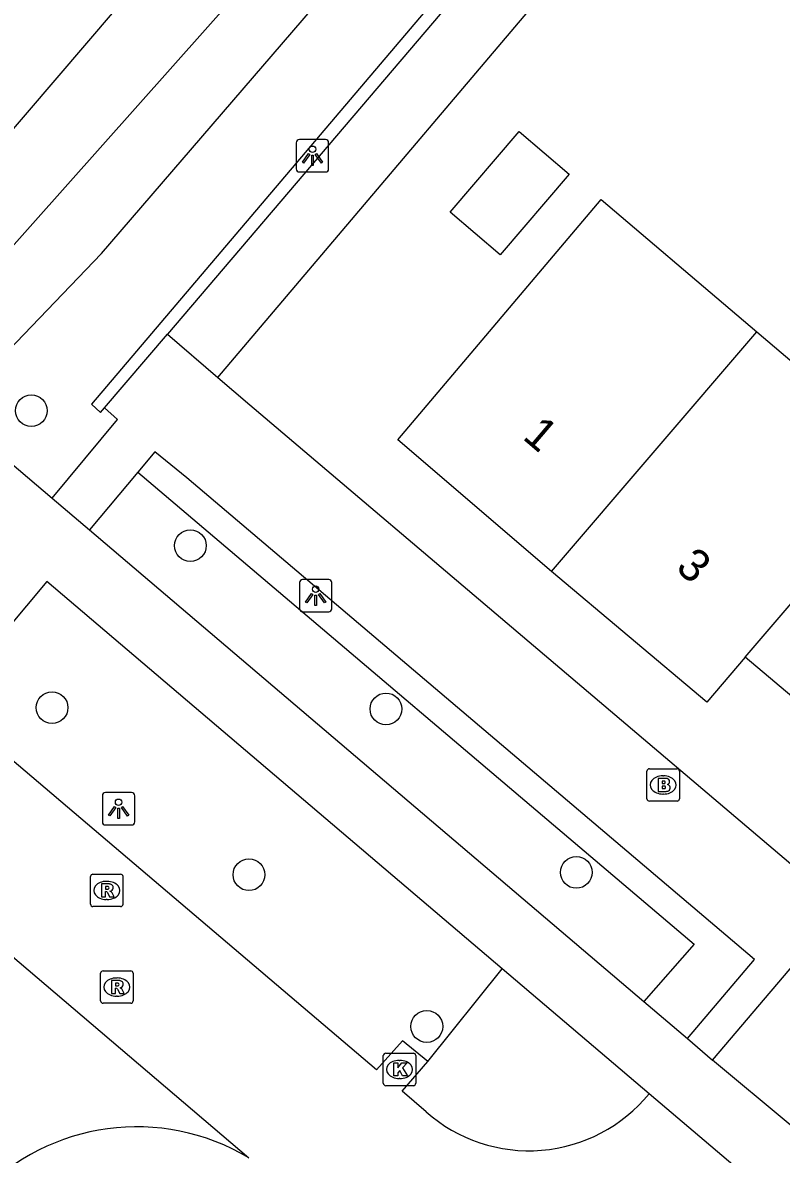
# Model space of a CAD drawing. Extents: x 156414 to 157775, y 382335 to 383765.
# Drawn here: x 156837.13 to 156860.52, y 382493.58 to 382528.45 of the extents above; entities that cross this region are included whole.
import ezdxf

# ---------------------------------------------------------------- set-up
doc = ezdxf.new("R2010")
doc.units = 0
for name, color, linetype in [('IMGEO_Boom', 7, 'Continuous'), ('IMGEO_Brandkraan', 7, 'Continuous'), ('IMGEO_Groenvoorziening', 7, 'Continuous'), ('IMGEO_Haag', 7, 'Continuous'), ('IMGEO_Kolk', 7, 'Continuous'), ('IMGEO_Lichtpunt', 7, 'Continuous'), ('IMGEO_Pand', 7, 'Continuous'), ('IMGEO_Pand_nummerreeks', 7, 'Continuous'), ('IMGEO_Rijbaan_lokaal_open', 7, 'Continuous'), ('IMGEO_Rioolput', 7, 'Continuous'), ('IMGEO_Voetpad_open', 7, 'Continuous'), ('IMGEO_Waterloop', 7, 'Continuous')]:
    doc.layers.add(name, color=color, linetype=linetype)

msp = doc.modelspace()

# ---------------------------------------------------------------- linework, layer by layer
at = {"layer": 'IMGEO_Boom'}
for centre in [(156837.401, 382516.492), (156842.305, 382512.334), (156838.042, 382507.343), (156848.333, 382507.302), (156844.109, 382502.193), (156854.204, 382502.265), (156849.593, 382497.519)]:
    msp.add_circle(centre, 0.489, dxfattribs=at)
at = {"layer": 'IMGEO_Brandkraan'}
for p, q in [((156856.38, 382504.535), (156856.38, 382505.387)), ((156856.455, 382505.461), (156857.307, 382505.461)), ((156856.868, 382505.241), (156856.893, 382505.241)), ((156857.381, 382505.387), (156857.381, 382504.535)), ((156857.307, 382504.461), (156856.455, 382504.461)), ((156856.891, 382504.681), (156856.866, 382504.681))]:
    msp.add_line(p, q, dxfattribs=at)
for points in [[(156856.38, 382504.535), (156856.38, 382505.387)], [(156856.455, 382505.461), (156857.307, 382505.461)], [(156856.728, 382505.161), (156856.728, 382504.761), (156856.941, 382504.761)], [(156856.959, 382505.161), (156856.728, 382505.161)], [(156857.381, 382505.387), (156857.381, 382504.535)], [(156856.907, 382505.08), (156856.853, 382505.08), (156856.853, 382505.004)], [(156856.853, 382505.004), (156856.906, 382505.004)], [(156856.915, 382504.928), (156856.853, 382504.928), (156856.853, 382504.847)], [(156856.853, 382504.847), (156856.915, 382504.847)], [(156857.307, 382504.461), (156856.455, 382504.461)]]:
    msp.add_lwpolyline(points, dxfattribs=at)
for centre, radius, start, end in [((156856.457, 382505.385), 0.0765, 91.552, 178.448), ((156856.457, 382505.385), 0.0765, 91.552, 178.448), ((156856.963, 382505.016), 0.145, 59.4692, 91.5367), ((156856.988, 382505.063), 0.0922, 285.5137, 58.1501), ((156857.305, 382505.385), 0.0765, 1.552, 88.448), ((156857.305, 382505.385), 0.0765, 1.552, 88.448), ((156856.908, 382505.042), 0.0379, 267.8285, 90.9355), ((156856.916, 382504.887), 0.0404, 269.8759, 90.5077), ((156856.947, 382505.012), 0.251, 268.6676, 293.5347), ((156856.993, 382504.871), 0.105, 301.3115, 78.989), ((156856.457, 382504.537), 0.0765, 181.552, 268.448), ((156856.457, 382504.537), 0.0765, 181.552, 268.448), ((156857.305, 382504.537), 0.0765, 271.552, 358.448), ((156857.305, 382504.537), 0.0765, 271.552, 358.448)]:
    msp.add_arc(centre, radius, start, end, dxfattribs=at)
for centre, major_axis, ratio, start_param, end_param in [((156856.867, 382504.961), (-0.387, 0.002), 0.722429, 4.712389, 7.853982), ((156856.892, 382504.961), (-0.39, 0.002), 0.717154, 1.570796, 4.712389)]:
    msp.add_ellipse(centre, major_axis=major_axis, ratio=ratio, start_param=start_param, end_param=end_param, dxfattribs=at)
at = {"layer": 'IMGEO_Groenvoorziening'}
msp.add_lwpolyline([(156836.701, 382518.344), (156839.563, 382521.34), (156866.603, 382552.72), (156888.158, 382578.673)], dxfattribs=at)
at = {"layer": 'IMGEO_Haag'}
for points in [[(156890.335, 382576.835), (156839.257, 382516.694), (156839.538, 382516.434), (156839.658, 382516.575)], [(156840.684, 382514.593), (156857.836, 382500.06), (156856.285, 382498.291)], [(156849.623, 382496.441), (156851.918, 382499.294)]]:
    msp.add_lwpolyline(points, dxfattribs=at)
at = {"layer": 'IMGEO_Kolk'}
for p, q in [((156848.252, 382495.769), (156848.252, 382496.621)), ((156848.327, 382496.695), (156849.179, 382496.695)), ((156848.74, 382496.475), (156848.765, 382496.475)), ((156849.253, 382496.621), (156849.253, 382495.769)), ((156848.763, 382495.915), (156848.738, 382495.915)), ((156849.179, 382495.695), (156848.327, 382495.695))]:
    msp.add_line(p, q, dxfattribs=at)
for points in [[(156848.252, 382495.769), (156848.252, 382496.621)], [(156848.327, 382496.695), (156849.179, 382496.695)], [(156849.253, 382496.621), (156849.253, 382495.769)], [(156848.573, 382496.395), (156848.696, 382496.395), (156848.696, 382496.244), (156848.826, 382496.395), (156848.99, 382496.395), (156848.844, 382496.244), (156848.997, 382495.995), (156848.845, 382495.995), (156848.76, 382496.159), (156848.696, 382496.092), (156848.696, 382495.995), (156848.573, 382495.995), (156848.573, 382496.395)], [(156849.179, 382495.695), (156848.327, 382495.695)]]:
    msp.add_lwpolyline(points, dxfattribs=at)
for centre, start, end in [((156848.329, 382496.619), 91.552, 178.448), ((156848.329, 382496.619), 91.552, 178.448), ((156849.177, 382496.619), 1.552, 88.448), ((156849.177, 382496.619), 1.552, 88.448), ((156848.329, 382495.771), 181.552, 268.448), ((156848.329, 382495.771), 181.552, 268.448), ((156849.177, 382495.771), 271.552, 358.448), ((156849.177, 382495.771), 271.552, 358.448)]:
    msp.add_arc(centre, 0.0765, start, end, dxfattribs=at)
for centre, major_axis, ratio, start_param, end_param in [((156848.739, 382496.195), (-0.387, 0.002), 0.722429, 4.712389, 7.853982), ((156848.764, 382496.195), (-0.39, 0.002), 0.717154, 1.570796, 4.712389)]:
    msp.add_ellipse(centre, major_axis=major_axis, ratio=ratio, start_param=start_param, end_param=end_param, dxfattribs=at)
at = {"layer": 'IMGEO_Lichtpunt'}
for p, q in [((156845.57, 382524.749), (156845.57, 382523.942)), ((156845.57, 382524.749), (156845.57, 382523.942)), ((156846.472, 382524.844), (156845.664, 382524.844)), ((156846.472, 382524.844), (156845.664, 382524.844)), ((156846.566, 382523.942), (156846.566, 382524.749)), ((156846.566, 382523.942), (156846.566, 382524.749)), ((156845.664, 382523.848), (156846.472, 382523.848)), ((156845.664, 382523.848), (156846.472, 382523.848)), ((156845.668, 382511.196), (156845.668, 382510.389)), ((156845.668, 382511.196), (156845.668, 382510.389)), ((156846.57, 382511.291), (156845.762, 382511.291)), ((156846.57, 382511.291), (156845.762, 382511.291)), ((156846.664, 382510.389), (156846.664, 382511.196)), ((156846.664, 382510.389), (156846.664, 382511.196)), ((156845.762, 382510.295), (156846.57, 382510.295)), ((156845.762, 382510.295), (156846.57, 382510.295)), ((156839.592, 382504.63), (156839.592, 382503.823)), ((156839.592, 382504.63), (156839.592, 382503.823)), ((156840.494, 382504.725), (156839.686, 382504.725)), ((156840.494, 382504.725), (156839.686, 382504.725)), ((156840.588, 382503.823), (156840.588, 382504.63)), ((156840.588, 382503.823), (156840.588, 382504.63)), ((156839.686, 382503.729), (156840.494, 382503.729)), ((156839.686, 382503.729), (156840.494, 382503.729))]:
    msp.add_line(p, q, dxfattribs=at)
for points in [[(156845.944, 382524.413), (156845.983, 382524.385), (156845.795, 382524.123), (156845.757, 382524.15), (156845.944, 382524.413)], [(156846.046, 382524.365), (156846.093, 382524.365), (156846.093, 382524.043), (156846.046, 382524.043), (156846.046, 382524.365)], [(156846.156, 382524.385), (156846.194, 382524.412), (156846.381, 382524.15), (156846.342, 382524.122), (156846.156, 382524.385)], [(156846.042, 382510.86), (156846.081, 382510.832), (156845.893, 382510.57), (156845.855, 382510.597), (156846.042, 382510.86)], [(156846.144, 382510.812), (156846.191, 382510.812), (156846.191, 382510.49), (156846.144, 382510.49), (156846.144, 382510.812)], [(156846.254, 382510.832), (156846.292, 382510.859), (156846.479, 382510.597), (156846.44, 382510.569), (156846.254, 382510.832)], [(156839.966, 382504.294), (156840.005, 382504.266), (156839.817, 382504.004), (156839.779, 382504.031), (156839.966, 382504.294)], [(156840.068, 382504.246), (156840.115, 382504.246), (156840.115, 382503.924), (156840.068, 382503.924), (156840.068, 382504.246)], [(156840.178, 382504.266), (156840.216, 382504.293), (156840.403, 382504.031), (156840.364, 382504.003), (156840.178, 382504.266)]]:
    msp.add_lwpolyline(points, dxfattribs=at)
for centre in [(156846.069, 382524.547), (156846.167, 382510.994), (156840.091, 382504.428)]:
    msp.add_circle(centre, 0.0994, dxfattribs=at)
for centre, start, end in [((156845.664, 382524.749), 90, 180), ((156845.664, 382524.749), 90, 180), ((156846.472, 382524.749), 0, 90), ((156846.472, 382524.749), 0, 90), ((156845.664, 382523.942), 180, 270), ((156845.664, 382523.942), 180, 270), ((156846.472, 382523.942), 270, 0), ((156846.472, 382523.942), 270, 360), ((156845.762, 382511.196), 90, 180), ((156845.762, 382511.196), 90, 180), ((156846.57, 382511.196), 0, 90), ((156846.57, 382511.196), 0, 90), ((156845.762, 382510.389), 180, 270), ((156845.762, 382510.389), 180, 270), ((156846.57, 382510.389), 270, 0), ((156846.57, 382510.389), 270, 360), ((156839.686, 382504.63), 90, 180), ((156839.686, 382504.63), 90, 180), ((156840.494, 382504.63), 0, 90), ((156840.494, 382504.63), 0, 90), ((156839.686, 382503.823), 180, 270), ((156839.686, 382503.823), 180, 270), ((156840.494, 382503.823), 270, 0), ((156840.494, 382503.823), 270, 360)]:
    msp.add_arc(centre, 0.0946, start, end, dxfattribs=at)
at = {"layer": 'IMGEO_Pand'}
for points in [[(156851.857, 382521.298), (156850.316, 382522.613), (156852.437, 382525.097), (156853.977, 382523.781), (156851.857, 382521.298)], [(156853.442, 382511.533), (156848.695, 382515.595), (156854.97, 382522.997), (156859.153, 382519.446), (156859.768, 382518.924)], [(156853.442, 382511.533), (156859.768, 382518.924)], [(156859.768, 382518.924), (156864.531, 382514.88)], [(156864.531, 382514.88), (156867.043, 382512.747), (156861.953, 382506.75), (156859.41, 382508.896)], [(156859.41, 382508.896), (156864.531, 382514.88)], [(156859.41, 382508.896), (156858.229, 382507.516), (156853.442, 382511.533)]]:
    msp.add_lwpolyline(points, dxfattribs=at)
at = {"layer": 'IMGEO_Rijbaan_lokaal_open'}
for points in [[(156858.4, 382496.484), (156890.546, 382534.28)], [(156849.623, 382496.441), (156848.848, 382497.077), (156848.045, 382496.187), (156834.74, 382507.482)], [(156832.153, 382503.644), (156844.108, 382493.469)], [(156849.575, 382494.89), (156848.83, 382495.521), (156849.623, 382496.441)], [(156860.796, 382494.49), (156858.4, 382496.484)], [(156860.251, 382492.221), (156856.445, 382495.448)]]:
    msp.add_lwpolyline(points, dxfattribs=at)
for centre, radius, start, end in [((156852.742, 382498.464), 4.775, 228.4478, 320.8393), ((156840.652, 382487.711), 6.716, 59.0264, 136.4019)]:
    msp.add_arc(centre, radius, start, end, dxfattribs=at)
at = {"layer": 'IMGEO_Rioolput'}
for p, q in [((156839.226, 382501.285), (156839.226, 382502.137)), ((156839.301, 382502.211), (156840.153, 382502.211)), ((156839.714, 382501.991), (156839.739, 382501.991)), ((156840.227, 382502.137), (156840.227, 382501.285)), ((156839.737, 382501.431), (156839.712, 382501.431)), ((156840.153, 382501.211), (156839.301, 382501.211)), ((156839.612, 382499.233), (156840.464, 382499.233)), ((156839.537, 382498.307), (156839.537, 382499.159)), ((156840.025, 382499.013), (156840.05, 382499.013)), ((156840.538, 382499.159), (156840.538, 382498.307)), ((156840.464, 382498.233), (156839.612, 382498.233)), ((156840.048, 382498.453), (156840.023, 382498.453))]:
    msp.add_line(p, q, dxfattribs=at)
for points in [[(156839.226, 382501.285), (156839.226, 382502.137)], [(156839.301, 382502.211), (156840.153, 382502.211)], [(156840.227, 382502.137), (156840.227, 382501.285)], [(156839.815, 382501.909), (156839.563, 382501.911), (156839.563, 382501.511)], [(156839.563, 382501.511), (156839.687, 382501.511), (156839.687, 382501.673), (156839.698, 382501.673)], [(156839.741, 382501.83), (156839.687, 382501.83), (156839.687, 382501.749)], [(156839.687, 382501.749), (156839.739, 382501.749)], [(156839.745, 382501.644), (156839.816, 382501.511), (156839.956, 382501.511), (156839.891, 382501.637)], [(156840.153, 382501.211), (156839.301, 382501.211)], [(156839.612, 382499.233), (156840.464, 382499.233)], [(156839.537, 382498.307), (156839.537, 382499.159)], [(156840.126, 382498.931), (156839.874, 382498.933), (156839.874, 382498.533)], [(156840.052, 382498.852), (156839.998, 382498.852), (156839.998, 382498.771)], [(156840.538, 382499.159), (156840.538, 382498.307)], [(156839.874, 382498.533), (156839.998, 382498.533), (156839.998, 382498.695), (156840.009, 382498.695)], [(156839.998, 382498.771), (156840.05, 382498.771)], [(156840.056, 382498.666), (156840.127, 382498.533), (156840.267, 382498.533), (156840.202, 382498.659)], [(156840.464, 382498.233), (156839.612, 382498.233)]]:
    msp.add_lwpolyline(points, dxfattribs=at)
for centre, radius, start, end in [((156839.303, 382502.135), 0.0765, 91.552, 178.448), ((156839.303, 382502.135), 0.0765, 91.552, 178.448), ((156840.151, 382502.135), 0.0765, 1.552, 88.448), ((156840.151, 382502.135), 0.0765, 1.552, 88.448), ((156839.697, 382501.62), 0.0533, 26.0293, 88.6989), ((156839.723, 382501.938), 0.19, 274.7715, 282.9687), ((156839.747, 382501.734), 0.0964, 77.0061, 93.1865), ((156839.761, 382501.791), 0.0378, 276.6634, 79.6772), ((156839.814, 382501.799), 0.109, 350.3612, 89.416), ((156839.812, 382501.799), 0.112, 277.5842, 350.9817), ((156839.796, 382501.584), 0.108, 29.5134, 73.7905), ((156839.303, 382501.287), 0.0765, 181.552, 268.448), ((156839.303, 382501.287), 0.0765, 181.552, 268.448), ((156840.151, 382501.287), 0.0765, 271.552, 358.448), ((156840.151, 382501.287), 0.0765, 271.552, 358.448), ((156839.614, 382499.157), 0.0765, 91.552, 178.448), ((156839.614, 382499.157), 0.0765, 91.552, 178.448), ((156840.462, 382499.157), 0.0765, 1.552, 88.448), ((156840.462, 382499.157), 0.0765, 1.552, 88.448), ((156840.058, 382498.756), 0.0964, 77.0061, 93.1865), ((156840.072, 382498.813), 0.0378, 276.6634, 79.6772), ((156840.125, 382498.821), 0.109, 350.3612, 89.416), ((156840.008, 382498.642), 0.0533, 26.0293, 88.6989), ((156840.034, 382498.96), 0.19, 274.7715, 282.9687), ((156840.123, 382498.821), 0.112, 277.5842, 350.9817), ((156840.107, 382498.606), 0.108, 29.5134, 73.7905), ((156839.614, 382498.309), 0.0765, 181.552, 268.448), ((156839.614, 382498.309), 0.0765, 181.552, 268.448), ((156840.462, 382498.309), 0.0765, 271.552, 358.448), ((156840.462, 382498.309), 0.0765, 271.552, 358.448)]:
    msp.add_arc(centre, radius, start, end, dxfattribs=at)
for centre, major_axis, ratio, start_param, end_param in [((156839.713, 382501.711), (-0.387, 0.002), 0.722429, 4.712389, 7.853982), ((156839.738, 382501.711), (-0.39, 0.002), 0.717154, 1.570796, 4.712389), ((156840.024, 382498.733), (-0.387, 0.002), 0.722429, 4.712389, 7.853982), ((156840.049, 382498.733), (-0.39, 0.002), 0.717154, 1.570796, 4.712389)]:
    msp.add_ellipse(centre, major_axis=major_axis, ratio=ratio, start_param=start_param, end_param=end_param, dxfattribs=at)
at = {"layer": 'IMGEO_Voetpad_open'}
for points in [[(156890.335, 382576.835), (156890.6, 382576.611), (156854.504, 382533.997), (156841.596, 382518.849)], [(156843.15, 382517.517), (156856.03, 382532.704), (156871.178, 382550.544)], [(156843.15, 382517.517), (156844.136, 382516.672), (156861.628, 382501.843), (156889.706, 382534.959)], [(156828.21, 382522.153), (156838.048, 382513.792)], [(156839.658, 382516.575), (156841.596, 382518.849)], [(156841.596, 382518.849), (156843.15, 382517.517)], [(156838.048, 382513.792), (156840.059, 382516.222), (156839.658, 382516.575)], [(156857.625, 382497.152), (156859.697, 382499.58), (156842.196, 382514.418), (156841.211, 382515.222), (156840.684, 382514.593)], [(156840.684, 382514.593), (156839.194, 382512.817)], [(156838.048, 382513.792), (156839.194, 382512.817)], [(156839.194, 382512.817), (156856.285, 382498.291)], [(156851.918, 382499.294), (156837.875, 382511.227), (156834.74, 382507.482)], [(156856.445, 382495.448), (156851.918, 382499.294)], [(156856.285, 382498.291), (156857.625, 382497.152)], [(156857.625, 382497.152), (156858.4, 382496.484)]]:
    msp.add_lwpolyline(points, dxfattribs=at)
at = {"layer": 'IMGEO_Waterloop'}
msp.add_lwpolyline([(156885.526, 382578.584), (156845.993, 382531.875), (156836.354, 382521.047), (156834.528, 382522.47), (156883.743, 382579.943), (156885.526, 382578.584)], dxfattribs=at)

# ---------------------------------------------------------------- texts
at = {"layer": 'IMGEO_Pand_nummerreeks'}
for s, rotation, p in [('1', 319.4411, (156852.511, 382515.646)), ('3', 318.805, (156857.23, 382511.604))]:
    msp.add_text(s, height=1, rotation=rotation, dxfattribs=at).set_placement(p)

doc.saveas('drawing.dxf')
